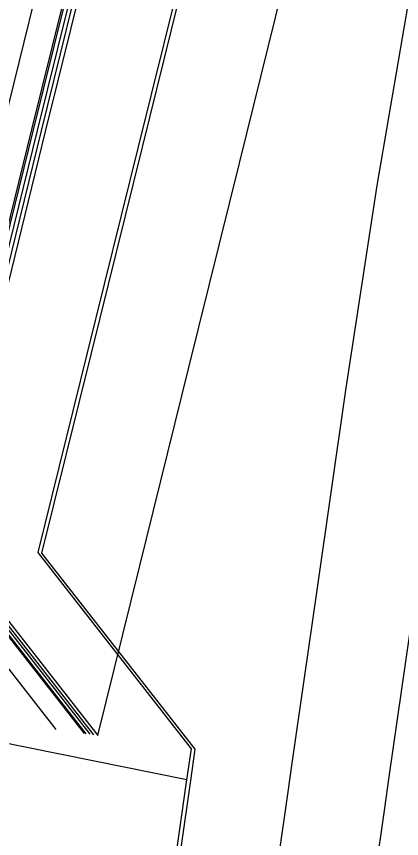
# Model space of a CAD drawing. Extents: x 1797478 to 1808916, y 246529 to 250952.
# Drawn here: x 1797938.3 to 1797985.5, y 249884.5 to 249985.3 of the extents above; entities that cross this region are included whole.
import ezdxf

# ---------------------------------------------------------------- set-up
doc = ezdxf.new("R2010")
doc.units = 0
for name, color, linetype in [('1', 7, 'Continuous'), ('EDPV-LINE', 7, 'Continuous'), ('LIMT-CSLINE', 7, 'Continuous'), ('SHDR-UPAV', 7, 'Continuous')]:
    doc.layers.add(name, color=color, linetype=linetype)

msp = doc.modelspace()

# ---------------------------------------------------------------- linework, layer by layer
for points in [[(1797951.99, 249668.29), (1797955.12, 249690.23), (1797958.66, 249714.98), (1797962.2, 249739.73), (1797965.08, 249759.89), (1797965.73, 249764.48), (1797969.27, 249789.22), (1797972.81, 249813.97), (1797976.34, 249838.72), (1797979.88, 249863.47), (1797983.41, 249888.22), (1797983.96, 249892.05), (1797986.95, 249912.97), (1797990.49, 249937.74), (1797994.31, 249962.64), (1797998.56, 249987.47), (1798001.17, 250001.64), (1798003.22, 250012.22), (1798008.3, 250036.89), (1798013.79, 250061.48), (1798019.7, 250085.96), (1798026.02, 250110.35)], [(1797951.99, 249668.29), (1797955.12, 249690.23), (1797958.66, 249714.98), (1797962.2, 249739.73), (1797965.08, 249759.89), (1797965.73, 249764.48), (1797969.27, 249789.22), (1797972.81, 249813.97), (1797976.34, 249838.72), (1797979.88, 249863.47), (1797983.41, 249888.22), (1797983.96, 249892.05), (1797986.95, 249912.97), (1797990.49, 249937.74), (1797994.31, 249962.64), (1797998.56, 249987.47), (1798001.17, 250001.64), (1798003.22, 250012.22), (1798008.3, 250036.89), (1798013.79, 250061.48), (1798019.7, 250085.96), (1798026.02, 250110.35)], [(1797951.99, 249668.29), (1797955.12, 249690.23), (1797958.66, 249714.98), (1797962.2, 249739.73), (1797965.08, 249759.89), (1797965.73, 249764.48), (1797969.27, 249789.22), (1797972.81, 249813.97), (1797976.34, 249838.72), (1797979.88, 249863.47), (1797983.41, 249888.22), (1797983.96, 249892.05), (1797986.95, 249912.97), (1797990.49, 249937.74), (1797994.31, 249962.64), (1797998.56, 249987.47), (1798001.17, 250001.64), (1798003.22, 250012.22), (1798008.3, 250036.89), (1798013.79, 250061.48), (1798019.7, 250085.96), (1798026.02, 250110.35)], [(1797951.99, 249668.29), (1797955.12, 249690.23), (1797958.66, 249714.98), (1797962.2, 249739.73), (1797965.08, 249759.89), (1797965.73, 249764.48), (1797969.27, 249789.22), (1797972.81, 249813.97), (1797976.34, 249838.72), (1797979.88, 249863.47), (1797983.41, 249888.22), (1797983.96, 249892.05), (1797986.95, 249912.97), (1797990.49, 249937.74), (1797994.31, 249962.64), (1797998.56, 249987.47), (1798001.17, 250001.64), (1798003.22, 250012.22), (1798008.3, 250036.89), (1798013.79, 250061.48), (1798019.7, 250085.96), (1798026.02, 250110.35)], [(1797946.83, 249897.35), (1797928.05, 249921.38), (1797934.12, 249945.9), (1797940.4, 249971.38), (1797946.67, 249996.78), (1797950.26, 250011.29), (1797952.93, 250022.13), (1797959.18, 250047.44), (1797965.43, 250072.71), (1797971.69, 250097.98)], [(1797947.33, 249897.28), (1797928.55, 249921.31), (1797934.62, 249945.83), (1797940.9, 249971.3), (1797947.16, 249996.69), (1797950.74, 250011.2), (1797953.42, 250022.03), (1797959.67, 250047.33), (1797965.91, 250072.6), (1797972.17, 250097.86)], [(1797947.8, 249897.21), (1797929.03, 249921.24), (1797935.09, 249945.76), (1797941.37, 249971.22), (1797947.64, 249996.61), (1797951.22, 250011.11), (1797953.9, 250021.94), (1797960.14, 250047.23), (1797966.39, 250072.49), (1797972.64, 250097.74)], [(1797927.74, 249671.76), (1797930.87, 249693.69), (1797934.41, 249718.44), (1797937.95, 249743.19), (1797940.83, 249763.35), (1797941.49, 249767.94), (1797945.03, 249792.69), (1797948.57, 249817.44), (1797952.11, 249842.18), (1797955.65, 249866.93), (1797959.18, 249891.68), (1797959.73, 249895.51), (1797940.96, 249919.54), (1797947.02, 249944.04), (1797953.27, 249969.29), (1797959.5, 249994.48), (1797963.06, 250008.87), (1797965.72, 250019.61), (1797971.92, 250044.7), (1797978.12, 250069.76), (1797984.33, 250094.82)], [(1797928.23, 249671.69), (1797931.37, 249693.62), (1797934.9, 249718.37), (1797938.44, 249743.12), (1797941.32, 249763.28), (1797941.97, 249767.87), (1797945.51, 249792.62), (1797949.05, 249817.37), (1797952.58, 249842.12), (1797956.12, 249866.86), (1797959.65, 249891.61), (1797960.2, 249895.44), (1797941.42, 249919.47), (1797947.48, 249943.97), (1797953.73, 249969.22), (1797959.96, 249994.4), (1797963.52, 250008.78), (1797966.17, 250019.52), (1797972.38, 250044.6), (1797978.58, 250069.66), (1797984.78, 250094.7)], [(1797928.23, 249671.69), (1797931.37, 249693.62), (1797934.9, 249718.37), (1797938.44, 249743.12), (1797941.32, 249763.28), (1797941.97, 249767.87), (1797945.51, 249792.62), (1797949.05, 249817.37), (1797952.58, 249842.12), (1797956.12, 249866.86), (1797959.65, 249891.61), (1797960.2, 249895.44), (1797941.42, 249919.47), (1797947.48, 249943.97), (1797953.73, 249969.22), (1797959.96, 249994.4), (1797963.52, 250008.78), (1797966.17, 250019.52), (1797972.38, 250044.6), (1797978.58, 250069.66), (1797984.78, 250094.7)], [(1797948.26, 249897.15), (1797953.36, 249917.77), (1797959.42, 249942.24), (1797965.61, 249967.29), (1797971.79, 249992.27), (1797975.32, 250006.54), (1797977.96, 250017.2), (1797984.12, 250042.08), (1797990.26, 250066.94), (1797996.42, 250091.79)], [(1797940.11, 249669.99), (1797943.24, 249691.93), (1797946.78, 249716.68), (1797950.32, 249741.42), (1797953.2, 249761.59), (1797953.85, 249766.17), (1797957.39, 249790.92), (1797960.93, 249815.67), (1797964.46, 249840.42), (1797968, 249865.17), (1797971.53, 249889.92), (1797972.08, 249893.75), (1797975.07, 249914.66), (1797978.62, 249939.46), (1797982.47, 249964.56), (1797986.75, 249989.59), (1797989.38, 250003.88), (1797991.44, 250014.54), (1797996.56, 250039.41), (1798002.1, 250064.19), (1798008.06, 250088.88)], [(1797940.11, 249669.99), (1797943.24, 249691.93), (1797946.78, 249716.68), (1797950.32, 249741.42), (1797953.2, 249761.59), (1797953.85, 249766.17), (1797957.39, 249790.92), (1797960.93, 249815.67), (1797964.46, 249840.42), (1797968, 249865.17), (1797971.53, 249889.92), (1797972.08, 249893.75), (1797975.07, 249914.66), (1797978.62, 249939.46), (1797982.47, 249964.56), (1797986.75, 249989.59), (1797989.38, 250003.88), (1797991.44, 250014.54), (1797996.56, 250039.41), (1798002.1, 250064.19), (1798008.06, 250088.88)], [(1797940.11, 249669.99), (1797943.24, 249691.93), (1797946.78, 249716.68), (1797950.32, 249741.42), (1797953.2, 249761.59), (1797953.85, 249766.17), (1797957.39, 249790.92), (1797960.93, 249815.67), (1797964.46, 249840.42), (1797968, 249865.17), (1797971.53, 249889.92), (1797972.08, 249893.75), (1797975.07, 249914.66), (1797978.62, 249939.46), (1797982.47, 249964.56), (1797986.75, 249989.59), (1797989.38, 250003.88), (1797991.44, 250014.54), (1797996.56, 250039.41), (1798002.1, 250064.19), (1798008.06, 250088.88)], [(1797940.11, 249669.99), (1797943.24, 249691.93), (1797946.78, 249716.68), (1797950.32, 249741.42), (1797953.2, 249761.59), (1797953.85, 249766.17), (1797957.39, 249790.92), (1797960.93, 249815.67), (1797964.46, 249840.42), (1797968, 249865.17), (1797971.53, 249889.92), (1797972.08, 249893.75), (1797975.07, 249914.66), (1797978.62, 249939.46), (1797982.47, 249964.56), (1797986.75, 249989.59), (1797989.38, 250003.88), (1797991.44, 250014.54), (1797996.56, 250039.41), (1798002.1, 250064.19), (1798008.06, 250088.88)]]:
    msp.add_lwpolyline(points)
at = {"layer": '1'}
msp.add_lwpolyline([(1797940.11, 249669.99), (1797943.24, 249691.93), (1797946.78, 249716.68), (1797950.32, 249741.42), (1797953.2, 249761.59), (1797953.85, 249766.17), (1797957.39, 249790.92), (1797960.93, 249815.67), (1797964.46, 249840.42), (1797968, 249865.17), (1797971.53, 249889.92), (1797972.08, 249893.75), (1797975.07, 249914.66), (1797978.62, 249939.46), (1797982.47, 249964.56), (1797986.75, 249989.59), (1797989.38, 250003.88), (1797991.44, 250014.54), (1797996.56, 250039.41), (1798002.1, 250064.19), (1798008.06, 250088.88)], dxfattribs=at)
at = {"layer": 'EDPV-LINE'}
for points in [[(1797951.99, 249668.29), (1797955.12, 249690.23), (1797958.66, 249714.98), (1797962.2, 249739.73), (1797965.08, 249759.89), (1797965.73, 249764.48), (1797969.27, 249789.22), (1797972.81, 249813.97), (1797976.34, 249838.72), (1797979.88, 249863.47), (1797983.41, 249888.22), (1797983.96, 249892.05), (1797986.95, 249912.97), (1797990.49, 249937.74), (1797994.31, 249962.64), (1797998.56, 249987.47), (1798001.17, 250001.64), (1798003.22, 250012.22), (1798008.3, 250036.89), (1798013.79, 250061.48), (1798019.7, 250085.96), (1798026.02, 250110.35)], [(1797951.99, 249668.29), (1797955.12, 249690.23), (1797958.66, 249714.98), (1797962.2, 249739.73), (1797965.08, 249759.89), (1797965.73, 249764.48), (1797969.27, 249789.22), (1797972.81, 249813.97), (1797976.34, 249838.72), (1797979.88, 249863.47), (1797983.41, 249888.22), (1797983.96, 249892.05), (1797986.95, 249912.97), (1797990.49, 249937.74), (1797994.31, 249962.64), (1797998.56, 249987.47), (1798001.17, 250001.64), (1798003.22, 250012.22), (1798008.3, 250036.89), (1798013.79, 250061.48), (1798019.7, 250085.96), (1798026.02, 250110.35)], [(1797928.23, 249671.69), (1797931.37, 249693.62), (1797934.9, 249718.37), (1797938.44, 249743.12), (1797941.32, 249763.28), (1797941.97, 249767.87), (1797945.51, 249792.62), (1797949.05, 249817.37), (1797952.58, 249842.12), (1797956.12, 249866.86), (1797959.65, 249891.61), (1797960.2, 249895.44), (1797941.42, 249919.47), (1797947.48, 249943.97), (1797953.73, 249969.22), (1797959.96, 249994.4), (1797963.52, 250008.78), (1797966.17, 250019.52), (1797972.38, 250044.6), (1797978.58, 250069.66), (1797984.78, 250094.7)], [(1797928.23, 249671.69), (1797931.37, 249693.62), (1797934.9, 249718.37), (1797938.44, 249743.12), (1797941.32, 249763.28), (1797941.97, 249767.87), (1797945.51, 249792.62), (1797949.05, 249817.37), (1797952.58, 249842.12), (1797956.12, 249866.86), (1797959.65, 249891.61), (1797960.2, 249895.44), (1797941.42, 249919.47), (1797947.48, 249943.97), (1797953.73, 249969.22), (1797959.96, 249994.4), (1797963.52, 250008.78), (1797966.17, 250019.52), (1797972.38, 250044.6), (1797978.58, 250069.66), (1797984.78, 250094.7)], [(1797928.23, 249671.69), (1797931.37, 249693.62), (1797934.9, 249718.37), (1797938.44, 249743.12), (1797941.32, 249763.28), (1797941.97, 249767.87), (1797945.51, 249792.62), (1797949.05, 249817.37), (1797952.58, 249842.12), (1797956.12, 249866.86), (1797959.65, 249891.61), (1797960.2, 249895.44), (1797941.42, 249919.47), (1797947.48, 249943.97), (1797953.73, 249969.22), (1797959.96, 249994.4), (1797963.52, 250008.78), (1797966.17, 250019.52), (1797972.38, 250044.6), (1797978.58, 250069.66), (1797984.78, 250094.7)], [(1797960.2, 249895.44), (1797941.42, 249919.47), (1797947.48, 249943.97), (1797953.73, 249969.22), (1797959.96, 249994.4), (1797963.52, 250008.78), (1797966.17, 250019.52), (1797972.38, 250044.6), (1797978.58, 250069.66), (1797984.78, 250094.7)]]:
    msp.add_lwpolyline(points, dxfattribs=at)
at = {"layer": 'LIMT-CSLINE'}
msp.add_lwpolyline([(1797927.74, 249671.76), (1797930.87, 249693.69), (1797934.41, 249718.44), (1797937.95, 249743.19), (1797940.83, 249763.35), (1797941.49, 249767.94), (1797945.03, 249792.69), (1797948.57, 249817.44), (1797952.11, 249842.18), (1797955.65, 249866.93), (1797959.18, 249891.68), (1797893.52, 249904.97), (1797870.8, 249929.56), (1797876.75, 249954.22), (1797884.37, 249980.46), (1797891.42, 250006.7), (1797895.4, 250021.69), (1797898.72, 250032.81), (1797906.19, 250058.81), (1797913.87, 250084.7), (1797921.66, 250110.5)], dxfattribs=at)
at = {"layer": 'SHDR-UPAV'}
for points in [[(1797943.18, 249897.88), (1797924.4, 249921.91), (1797930.46, 249946.43), (1797936.75, 249971.97), (1797943.03, 249997.44), (1797946.62, 250011.98), (1797949.3, 250022.85), (1797955.56, 250048.21), (1797961.82, 250073.55), (1797968.09, 250098.88), (1797974.64, 250124.13), (1797981.61, 250149.27), (1797989.01, 250174.29), (1797996.83, 250199.18), (1798005.06, 250223.93), (1798013.72, 250248.54), (1798022.79, 250273), (1798032.27, 250297.31), (1798042.16, 250321.45), (1798052.45, 250345.42), (1798063.15, 250369.21), (1798074.25, 250392.82)], [(1797946.64, 249897.38), (1797927.86, 249921.41), (1797933.92, 249945.93), (1797940.2, 249971.41), (1797946.47, 249996.82), (1797950.06, 250011.33), (1797952.73, 250022.17), (1797958.98, 250047.48), (1797965.23, 250072.76), (1797971.49, 250098.03)], [(1797948.32, 249897.14), (1797929.54, 249921.17), (1797935.61, 249945.69), (1797941.88, 249971.14), (1797948.15, 249996.52), (1797951.73, 250011.02), (1797954.4, 250021.84), (1797960.64, 250047.12), (1797966.89, 250072.38), (1797973.14, 250097.62)], [(1797948.32, 249897.14), (1797929.54, 249921.17), (1797935.61, 249945.69), (1797941.88, 249971.14), (1797948.15, 249996.52), (1797951.73, 250011.02), (1797954.4, 250021.84), (1797960.64, 250047.12), (1797966.89, 250072.38), (1797973.14, 250097.62)]]:
    msp.add_lwpolyline(points, dxfattribs=at)

doc.saveas('drawing.dxf')
